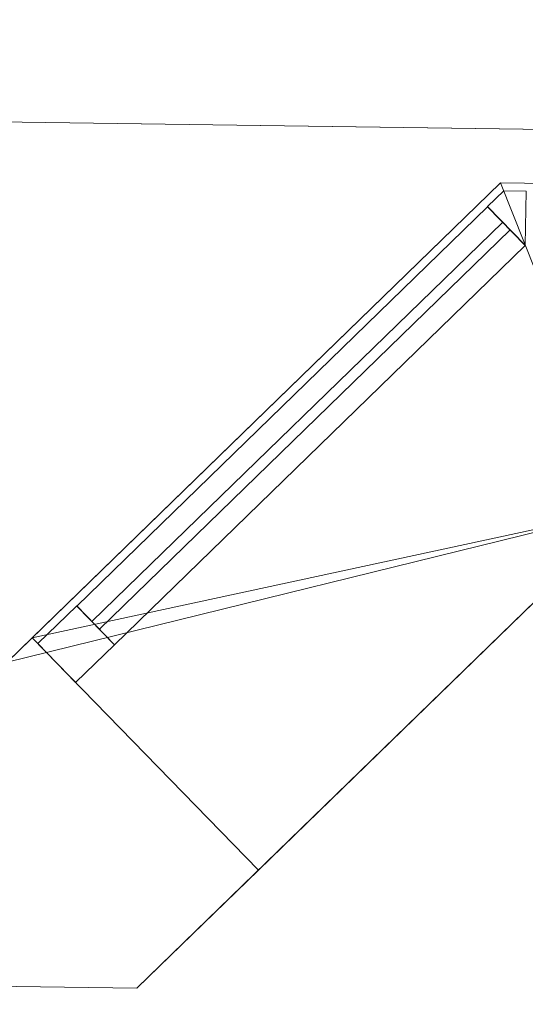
# Model space of a CAD drawing. Header units: millimetres. Extents: x -430348 to -225823, y -86243 to 5084.
# Tile 438 of 656: x -406156 to -405689, y 2476 to 3387. Entities that reach past the tile are written whole.
import ezdxf

# ---------------------------------------------------------------- set-up
doc = ezdxf.new("R2010")
doc.units = ezdxf.units.MM
for name, color, linetype, lineweight in [('A-GLAZ-CURT', 52, 'Continuous', 9), ('A-GLAZ-CWMG', 51, 'Continuous', 9), ('A-ROOF', 132, 'Continuous', 9), ('A-WALL', 113, 'Continuous', 9)]:
    doc.layers.add(name, color=color, linetype=linetype, lineweight=lineweight)

# ---------------------------------------------------------------- blocks, each defined once
blk = doc.blocks.new('Quad Corner Mullion - Quad Mullion 1-518393-_3D_ Copy 1')
at = {"layer": 'A-GLAZ-CWMG'}
mesh = blk.add_polyface(dxfattribs=at)
corners = [(25, 10.36), (10.36, 25), (-10.36, 25), (-10.36, -25)]
mesh.append_faces([[corners[k] for k in face] for face in [(0, 1, 2, 3)]])
mesh = blk.add_polyface(dxfattribs=at)
corners = [(-10.36, 25), (10.36, 25), (10.36, 25, -1100), (-10.36, 25, -1100)]
mesh.append_faces([[corners[k] for k in face] for face in [(0, 1, 2, 3)]])
mesh = blk.add_polyface(dxfattribs=at)
corners = [(-10.36, -25), (-10.36, 25), (-10.36, 25, -1100), (-10.36, -25, -1100)]
mesh.append_faces([[corners[k] for k in face] for face in [(0, 1, 2, 3)]])
mesh = blk.add_polyface(dxfattribs=at)
corners = [(10.36, 25), (25, 10.36), (25, 10.36, -1100), (10.36, 25, -1100)]
mesh.append_faces([[corners[k] for k in face] for face in [(3, 0, 1, 2)]])
mesh = blk.add_polyface(dxfattribs=at)
corners = [(25, 10.36), (-10.36, -25), (-10.36, -25, -1100), (25, 10.36, -1100)]
mesh.append_faces([[corners[k] for k in face] for face in [(0, 1, 2, 3)]])
blk = doc.blocks.new('System Panel - Glazed-518385-_3D_ Copy 1')
at = {"layer": 'A-GLAZ-CURT', "transparency": 33554471}
mesh = blk.add_polyface(dxfattribs=at)
corners = [(-265.04, 5), (-265.04, 5, 1025), (265.04, 5, 1025), (265.04, 5)]
mesh.append_faces([[corners[k] for k in face] for face in [(2, 3, 0, 1)]])
mesh = blk.add_polyface(dxfattribs=at)
corners = [(265.04, -5), (-265.04, -5), (-265.04, 5), (265.04, 5)]
mesh.append_faces([[corners[k] for k in face] for face in [(0, 1, 2, 3)]])
mesh = blk.add_polyface(dxfattribs=at)
corners = [(-265.04, -5, 1025), (265.04, -5, 1025), (265.04, 5, 1025), (-265.04, 5, 1025)]
mesh.append_faces([[corners[k] for k in face] for face in [(3, 0, 1, 2)]])
mesh = blk.add_polyface(dxfattribs=at)
corners = [(-265.04, -5), (-265.04, -5, 1025), (-265.04, 5, 1025), (-265.04, 5)]
mesh.append_faces([[corners[k] for k in face] for face in [(0, 1, 2, 3)]])
mesh = blk.add_polyface(dxfattribs=at)
corners = [(265.04, -5, 1025), (265.04, -5), (265.04, 5), (265.04, 5, 1025)]
mesh.append_faces([[corners[k] for k in face] for face in [(0, 1, 2, 3)]])
mesh = blk.add_polyface(dxfattribs=at)
corners = [(-265.04, -5), (265.04, -5), (265.04, -5, 1025), (-265.04, -5, 1025)]
mesh.append_faces([[corners[k] for k in face] for face in [(2, 3, 0, 1)]])
blk = doc.blocks.new('Rectangular Mullion - 50mm x 50mm-263558-_3D_ Copy 1')
at = {"layer": 'A-GLAZ-CWMG'}
mesh = blk.add_polyface(dxfattribs=at)
corners = [(0, 25), (-50, 25), (-50, -25), (0, -25)]
mesh.append_faces([[corners[k] for k in face] for face in [(2, 3, 0, 1)]])
mesh = blk.add_polyface(dxfattribs=at)
corners = [(-50, 25), (0, 25), (0, 25, -350), (-50, 25, -350)]
mesh.append_faces([[corners[k] for k in face] for face in [(3, 0, 1, 2)]])
mesh = blk.add_polyface(dxfattribs=at)
corners = [(-50, -25), (-50, 25), (-50, 25, -350), (-50, -25, -350)]
mesh.append_faces([[corners[k] for k in face] for face in [(3, 0, 1, 2)]])
mesh = blk.add_polyface(dxfattribs=at)
corners = [(0, 25), (0, -25), (0, -25, -350), (0, 25, -350)]
mesh.append_faces([[corners[k] for k in face] for face in [(3, 0, 1, 2)]])
mesh = blk.add_polyface(dxfattribs=at)
corners = [(0, -25), (-50, -25), (-50, -25, -350), (0, -25, -350)]
mesh.append_faces([[corners[k] for k in face] for face in [(3, 0, 1, 2)]])
blk = doc.blocks.new('Rectangular Mullion - 50mm x 50mm-288379-_3D_ Copy 1')
at = {"layer": 'A-GLAZ-CWMG'}
mesh = blk.add_polyface(dxfattribs=at)
corners = [(0, 25), (-50, 25), (-50, -25), (0, -25)]
mesh.append_faces([[corners[k] for k in face] for face in [(2, 3, 0, 1)]])
mesh = blk.add_polyface(dxfattribs=at)
corners = [(0, 25, -530), (0, -25, -530), (-50, -25, -530), (-50, 25, -530)]
mesh.append_faces([[corners[k] for k in face] for face in [(0, 1, 2, 3)]])
mesh = blk.add_polyface(dxfattribs=at)
corners = [(-50, 25), (0, 25), (0, 25, -530), (-50, 25, -530)]
mesh.append_faces([[corners[k] for k in face] for face in [(3, 0, 1, 2)]])
mesh = blk.add_polyface(dxfattribs=at)
corners = [(-50, -25), (-50, 25), (-50, 25, -530), (-50, -25, -530)]
mesh.append_faces([[corners[k] for k in face] for face in [(3, 0, 1, 2)]])
mesh = blk.add_polyface(dxfattribs=at)
corners = [(0, 25), (0, -25), (0, -25, -530), (0, 25, -530)]
mesh.append_faces([[corners[k] for k in face] for face in [(3, 0, 1, 2)]])
mesh = blk.add_polyface(dxfattribs=at)
corners = [(0, -25), (-50, -25), (-50, -25, -530), (0, -25, -530)]
mesh.append_faces([[corners[k] for k in face] for face in [(3, 0, 1, 2)]])
blk = doc.blocks.new('Rectangular Mullion - 50mm x 50mm-288378-_3D_ Copy 1')
at = {"layer": 'A-GLAZ-CWMG'}
mesh = blk.add_polyface(dxfattribs=at)
corners = [(0, 25), (-50, 25), (-50, -25), (0, -25)]
mesh.append_faces([[corners[k] for k in face] for face in [(2, 3, 0, 1)]])
mesh = blk.add_polyface(dxfattribs=at)
corners = [(0, 25, -530), (0, -25, -530), (-50, -25, -530), (-50, 25, -530)]
mesh.append_faces([[corners[k] for k in face] for face in [(0, 1, 2, 3)]])
mesh = blk.add_polyface(dxfattribs=at)
corners = [(-50, 25), (0, 25), (0, 25, -530), (-50, 25, -530)]
mesh.append_faces([[corners[k] for k in face] for face in [(3, 0, 1, 2)]])
mesh = blk.add_polyface(dxfattribs=at)
corners = [(-50, -25), (-50, 25), (-50, 25, -530), (-50, -25, -530)]
mesh.append_faces([[corners[k] for k in face] for face in [(3, 0, 1, 2)]])
mesh = blk.add_polyface(dxfattribs=at)
corners = [(0, 25), (0, -25), (0, -25, -530), (0, 25, -530)]
mesh.append_faces([[corners[k] for k in face] for face in [(3, 0, 1, 2)]])
mesh = blk.add_polyface(dxfattribs=at)
corners = [(0, -25), (-50, -25), (-50, -25, -530), (0, -25, -530)]
mesh.append_faces([[corners[k] for k in face] for face in [(3, 0, 1, 2)]])
blk = doc.blocks.new('Quad Corner Mullion - Quad Mullion 1-518395-_3D_ Copy 1')
at = {"layer": 'A-GLAZ-CWMG'}
mesh = blk.add_polyface(dxfattribs=at)
corners = [(25, 10.36), (10.36, 25), (-10.36, 25), (-10.36, -25)]
mesh.append_faces([[corners[k] for k in face] for face in [(0, 1, 2, 3)]])
mesh = blk.add_polyface(dxfattribs=at)
corners = [(-10.36, 25), (10.36, 25), (10.36, 25, -1150), (-10.36, 25, -1150)]
mesh.append_faces([[corners[k] for k in face] for face in [(0, 1, 2, 3)]])
mesh = blk.add_polyface(dxfattribs=at)
corners = [(-10.36, -25), (-10.36, 25), (-10.36, 25, -1150), (-10.36, -25, -1150)]
mesh.append_faces([[corners[k] for k in face] for face in [(0, 1, 2, 3)]])
mesh = blk.add_polyface(dxfattribs=at)
corners = [(10.36, 25), (25, 10.36), (25, 10.36, -1150), (10.36, 25, -1150)]
mesh.append_faces([[corners[k] for k in face] for face in [(0, 1, 2, 3)]])
mesh = blk.add_polyface(dxfattribs=at)
corners = [(25, 10.36), (-10.36, -25), (-10.36, -25, -1150), (25, 10.36, -1150)]
mesh.append_faces([[corners[k] for k in face] for face in [(0, 1, 2, 3)]])
blk = doc.blocks.new('System Panel - Glazed-518389-_3D_ Copy 1')
at = {"layer": 'A-GLAZ-CURT', "transparency": 33554471}
mesh = blk.add_polyface(dxfattribs=at)
corners = [(-265.04, 5), (-265.04, 5, 1075), (265.04, 5, 1075), (265.04, 5)]
mesh.append_faces([[corners[k] for k in face] for face in [(2, 3, 0, 1)]])
mesh = blk.add_polyface(dxfattribs=at)
corners = [(265.04, -5), (-265.04, -5), (-265.04, 5), (265.04, 5)]
mesh.append_faces([[corners[k] for k in face] for face in [(0, 1, 2, 3)]])
mesh = blk.add_polyface(dxfattribs=at)
corners = [(-265.04, -5, 1075), (265.04, -5, 1075), (265.04, 5, 1075), (-265.04, 5, 1075)]
mesh.append_faces([[corners[k] for k in face] for face in [(3, 0, 1, 2)]])
mesh = blk.add_polyface(dxfattribs=at)
corners = [(-265.04, -5), (-265.04, -5, 1075), (-265.04, 5, 1075), (-265.04, 5)]
mesh.append_faces([[corners[k] for k in face] for face in [(0, 1, 2, 3)]])
mesh = blk.add_polyface(dxfattribs=at)
corners = [(265.04, -5, 1075), (265.04, -5), (265.04, 5), (265.04, 5, 1075)]
mesh.append_faces([[corners[k] for k in face] for face in [(0, 1, 2, 3)]])
mesh = blk.add_polyface(dxfattribs=at)
corners = [(-265.04, -5), (265.04, -5), (265.04, -5, 1075), (-265.04, -5, 1075)]
mesh.append_faces([[corners[k] for k in face] for face in [(2, 3, 0, 1)]])
blk = doc.blocks.new('System Panel - Glazed-518396-_3D_ Copy 1')
at = {"layer": 'A-GLAZ-CURT', "transparency": 33554471}
mesh = blk.add_polyface(dxfattribs=at)
corners = [(-265.04, 5), (-265.04, 5, 275), (265.04, 5, 275), (265.04, 5)]
mesh.append_faces([[corners[k] for k in face] for face in [(2, 3, 0, 1)]])
mesh = blk.add_polyface(dxfattribs=at)
corners = [(265.04, -5), (-265.04, -5), (-265.04, 5), (265.04, 5)]
mesh.append_faces([[corners[k] for k in face] for face in [(0, 1, 2, 3)]])
mesh = blk.add_polyface(dxfattribs=at)
corners = [(-265.04, -5, 275), (265.04, -5, 275), (265.04, 5, 275), (-265.04, 5, 275)]
mesh.append_faces([[corners[k] for k in face] for face in [(3, 0, 1, 2)]])
mesh = blk.add_polyface(dxfattribs=at)
corners = [(-265.04, -5), (-265.04, -5, 275), (-265.04, 5, 275), (-265.04, 5)]
mesh.append_faces([[corners[k] for k in face] for face in [(0, 1, 2, 3)]])
mesh = blk.add_polyface(dxfattribs=at)
corners = [(265.04, -5, 275), (265.04, -5), (265.04, 5), (265.04, 5, 275)]
mesh.append_faces([[corners[k] for k in face] for face in [(0, 1, 2, 3)]])
mesh = blk.add_polyface(dxfattribs=at)
corners = [(-265.04, -5), (265.04, -5), (265.04, -5, 275), (-265.04, -5, 275)]
mesh.append_faces([[corners[k] for k in face] for face in [(2, 3, 0, 1)]])
blk = doc.blocks.new('Rectangular Mullion - 50mm x 50mm-518397-_3D_ Copy 1')
at = {"layer": 'A-GLAZ-CWMG'}
mesh = blk.add_polyface(dxfattribs=at)
corners = [(0, 25, -1100), (0, -25, -1100), (-50, -25, -1100), (-50, 25, -1100)]
mesh.append_faces([[corners[k] for k in face] for face in [(0, 1, 2, 3)]])
mesh = blk.add_polyface(dxfattribs=at)
corners = [(-50, 25), (0, 25), (0, 25, -1100), (-50, 25, -1100)]
mesh.append_faces([[corners[k] for k in face] for face in [(0, 1, 2, 3)]])
mesh = blk.add_polyface(dxfattribs=at)
corners = [(-50, -25), (-50, 25), (-50, 25, -1100), (-50, -25, -1100)]
mesh.append_faces([[corners[k] for k in face] for face in [(0, 1, 2, 3)]])
mesh = blk.add_polyface(dxfattribs=at)
corners = [(0, 25), (0, -25), (0, -25, -1100), (0, 25, -1100)]
mesh.append_faces([[corners[k] for k in face] for face in [(0, 1, 2, 3)]])
mesh = blk.add_polyface(dxfattribs=at)
corners = [(0, -25), (-50, -25), (-50, -25, -1100), (0, -25, -1100)]
mesh.append_faces([[corners[k] for k in face] for face in [(0, 1, 2, 3)]])
blk = doc.blocks.new('Quad Corner Mullion - Quad Mullion 1-518400-_3D_ Copy 1')
at = {"layer": 'A-GLAZ-CWMG'}
mesh = blk.add_polyface(dxfattribs=at)
corners = [(25, 10.36, -350), (-10.36, -25, -350), (-10.36, 25, -350), (10.36, 25, -350)]
mesh.append_faces([[corners[k] for k in face] for face in [(3, 0, 1, 2)]])
mesh = blk.add_polyface(dxfattribs=at)
corners = [(-10.36, 25), (10.36, 25), (10.36, 25, -350), (-10.36, 25, -350)]
mesh.append_faces([[corners[k] for k in face] for face in [(3, 0, 1, 2)]])
mesh = blk.add_polyface(dxfattribs=at)
corners = [(-10.36, -25), (-10.36, 25), (-10.36, 25, -350), (-10.36, -25, -350)]
mesh.append_faces([[corners[k] for k in face] for face in [(3, 0, 1, 2)]])
mesh = blk.add_polyface(dxfattribs=at)
corners = [(10.36, 25), (25, 10.36), (25, 10.36, -350), (10.36, 25, -350)]
mesh.append_faces([[corners[k] for k in face] for face in [(3, 0, 1, 2)]])
mesh = blk.add_polyface(dxfattribs=at)
corners = [(25, 10.36), (-10.36, -25), (-10.36, -25, -350), (25, 10.36, -350)]
mesh.append_faces([[corners[k] for k in face] for face in [(3, 0, 1, 2)]])
blk = doc.blocks.new('Rectangular Mullion - 50mm x 50mm-518401-_3D_ Copy 1')
at = {"layer": 'A-GLAZ-CWMG'}
mesh = blk.add_polyface(dxfattribs=at)
corners = [(0, 25, -1150), (0, -25, -1150), (-50, -25, -1150), (-50, 25, -1150)]
mesh.append_faces([[corners[k] for k in face] for face in [(0, 1, 2, 3)]])
mesh = blk.add_polyface(dxfattribs=at)
corners = [(-50, 25), (0, 25), (0, 25, -1150), (-50, 25, -1150)]
mesh.append_faces([[corners[k] for k in face] for face in [(0, 1, 2, 3)]])
mesh = blk.add_polyface(dxfattribs=at)
corners = [(-50, -25), (-50, 25), (-50, 25, -1150), (-50, -25, -1150)]
mesh.append_faces([[corners[k] for k in face] for face in [(0, 1, 2, 3)]])
mesh = blk.add_polyface(dxfattribs=at)
corners = [(0, 25), (0, -25), (0, -25, -1150), (0, 25, -1150)]
mesh.append_faces([[corners[k] for k in face] for face in [(0, 1, 2, 3)]])
mesh = blk.add_polyface(dxfattribs=at)
corners = [(0, -25), (-50, -25), (-50, -25, -1150), (0, -25, -1150)]
mesh.append_faces([[corners[k] for k in face] for face in [(0, 1, 2, 3)]])
blk = doc.blocks.new('Rectangular Mullion - 50mm x 50mm-505688-_3D_ Copy 1')
at = {"layer": 'A-GLAZ-CWMG'}
mesh = blk.add_polyface(dxfattribs=at)
corners = [(25, 25), (-25, 25), (-25, -25), (25, -25)]
mesh.append_faces([[corners[k] for k in face] for face in [(2, 3, 0, 1)]])
mesh = blk.add_polyface(dxfattribs=at)
corners = [(25, 25, -530), (25, -25, -530), (-25, -25, -530), (-25, 25, -530)]
mesh.append_faces([[corners[k] for k in face] for face in [(0, 1, 2, 3)]])
mesh = blk.add_polyface(dxfattribs=at)
corners = [(-25, 25), (25, 25), (25, 25, -530), (-25, 25, -530)]
mesh.append_faces([[corners[k] for k in face] for face in [(0, 1, 2, 3)]])
mesh = blk.add_polyface(dxfattribs=at)
corners = [(-25, -25), (-25, 25), (-25, 25, -530), (-25, -25, -530)]
mesh.append_faces([[corners[k] for k in face] for face in [(0, 1, 2, 3)]])
mesh = blk.add_polyface(dxfattribs=at)
corners = [(25, 25), (25, -25), (25, -25, -530), (25, 25, -530)]
mesh.append_faces([[corners[k] for k in face] for face in [(0, 1, 2, 3)]])
mesh = blk.add_polyface(dxfattribs=at)
corners = [(25, -25), (-25, -25), (-25, -25, -530), (25, -25, -530)]
mesh.append_faces([[corners[k] for k in face] for face in [(0, 1, 2, 3)]])

msp = doc.modelspace()

# ---------------------------------------------------------------- block references
at = {"layer": 'A-GLAZ-CURT', "transparency": 33554471, "rotation": 44.20732615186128}
for name, p in [('System Panel - Glazed-518385-_3D_ Copy 1', (-405896.12, 3011.58, 61697.61)), ('System Panel - Glazed-518389-_3D_ Copy 1', (-405896.12, 3011.58, 59247.61)), ('System Panel - Glazed-518396-_3D_ Copy 1', (-405896.12, 3011.58, 62772.61)), ('System Panel - Glazed-518396-_3D_ Copy 1', (-405896.12, 3011.58, 60372.61))]:
    msp.add_blockref(name, p, dxfattribs=at)
at = {"layer": 'A-GLAZ-CWMG', "extrusion": (0, 0, -1), "rotation": 0.7926738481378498}
for name, p in [('Quad Corner Mullion - Quad Mullion 1-518393-_3D_ Copy 1', (405698.71, 3203.6, -61647.61)), ('Quad Corner Mullion - Quad Mullion 1-518395-_3D_ Copy 1', (405698.71, 3203.6, -59197.61)), ('Quad Corner Mullion - Quad Mullion 1-518400-_3D_ Copy 1', (405698.71, 3203.6, -62747.61)), ('Quad Corner Mullion - Quad Mullion 1-518400-_3D_ Copy 1', (405698.71, 3203.6, -60347.61))]:
    msp.add_blockref(name, p, dxfattribs=at)
at = {"layer": 'A-GLAZ-CWMG', "extrusion": (-0.716821, -0.697257, 0), "rotation": 270}
for p in [(-285172.58, 61647.61, 289120.24), (-285172.58, 59197.61, 289120.24)]:
    msp.add_blockref('Rectangular Mullion - 50mm x 50mm-288378-_3D_ Copy 1', p, dxfattribs=at)
at = {"layer": 'A-GLAZ-CWMG', "extrusion": (0.716821, 0.697257, 0), "rotation": 90}
for name, p in [('Rectangular Mullion - 50mm x 50mm-288379-_3D_ Copy 1', (285172.58, 63097.61, -288590.16)), ('Rectangular Mullion - 50mm x 50mm-288379-_3D_ Copy 1', (285172.58, 60697.61, -288590.16)), ('Rectangular Mullion - 50mm x 50mm-505688-_3D_ Copy 1', (285172.58, 62747.61, -288590.16)), ('Rectangular Mullion - 50mm x 50mm-505688-_3D_ Copy 1', (285172.58, 60347.61, -288590.16))]:
    msp.add_blockref(name, p, dxfattribs=at)
at = {"layer": 'A-GLAZ-CWMG', "rotation": 224.2073261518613}
for name, p in [('Rectangular Mullion - 50mm x 50mm-263558-_3D_ Copy 1', (-406121.94, 2791.91, 63097.61)), ('Rectangular Mullion - 50mm x 50mm-263558-_3D_ Copy 1', (-406121.94, 2791.91, 60697.61)), ('Rectangular Mullion - 50mm x 50mm-518397-_3D_ Copy 1', (-406121.94, 2791.91, 62747.61)), ('Rectangular Mullion - 50mm x 50mm-518401-_3D_ Copy 1', (-406121.94, 2791.91, 60347.61))]:
    msp.add_blockref(name, p, dxfattribs=at)

# ---------------------------------------------------------------- meshes
at = {"layer": 'A-ROOF'}
mesh = msp.add_polyface(dxfattribs=at)
corners = [(-388312.69, 3045.56, 63197.61), (-388312.69, 3045.56, 63097.61), (-413010.33, 3387.27, 63097.61), (-413010.33, 3387.27, 63197.61)]
mesh.append_faces([[corners[k] for k in face] for face in [(0, 1, 2, 3)]])
mesh = msp.add_polyface(dxfattribs=at)
corners = [(-388312.69, 3045.56, 63197.61), (-413010.33, 3387.27, 63197.61), (-409560.12, -235.81, 65647.61), (-407359.22, -266.26, 65647.61), (-407350.62, 355.44, 65221.51), (-406510.7, 343.82, 65221.51), (-406519.3, -277.88, 65647.61), (-394940.41, -438.09, 65647.61), (-394931.81, 183.62, 65221.51), (-394151.88, 172.83, 65221.51), (-394160.48, -448.88, 65647.61), (-391961.81, -479.3, 65647.61)]
mesh.append_faces([[corners[k] for k in face] for face in [(4, 1, 2, 3)]], dxfattribs={"vtx0": -1})
mesh.append_faces([[corners[k] for k in face] for face in [(1, 4, 5, 8)]], dxfattribs={"vtx0": -1, "vtx2": -1, "vtx3": -1})
mesh.append_faces([[corners[k] for k in face] for face in [(11, 0, 9, 10)]], dxfattribs={"vtx1": -1})
mesh.append_faces([[corners[k] for k in face] for face in [(8, 9, 0, 1)]], dxfattribs={"vtx1": -1, "vtx3": -1})
mesh.append_faces([[corners[k] for k in face] for face in [(6, 7, 8, 5)]], dxfattribs={"vtx2": -1})
mesh = msp.add_polyface(dxfattribs=at)
corners = [(-413010.33, 3387.27, 63097.61), (-388312.69, 3045.56, 63097.61), (-391961.81, -479.3, 65547.61), (-394160.48, -448.88, 65547.61), (-394151.88, 172.83, 65121.51), (-394931.81, 183.62, 65121.51), (-394940.41, -438.09, 65547.61), (-406519.3, -277.88, 65547.61), (-406510.7, 343.82, 65121.51), (-407350.62, 355.44, 65121.51), (-407359.22, -266.26, 65547.61), (-409560.12, -235.81, 65547.61)]
mesh.append_faces([[corners[k] for k in face] for face in [(4, 1, 2, 3)]], dxfattribs={"vtx0": -1})
mesh.append_faces([[corners[k] for k in face] for face in [(1, 4, 5, 0)]], dxfattribs={"vtx0": -1, "vtx2": -1})
mesh.append_faces([[corners[k] for k in face] for face in [(11, 0, 9, 10)]], dxfattribs={"vtx1": -1})
mesh.append_faces([[corners[k] for k in face] for face in [(8, 9, 0, 5)]], dxfattribs={"vtx1": -1, "vtx2": -1, "vtx3": -1})
mesh.append_faces([[corners[k] for k in face] for face in [(5, 6, 7, 8)]], dxfattribs={"vtx3": -1})
at = {"layer": 'A-WALL'}
mesh = msp.add_polyface(dxfattribs=at)
corners = [(-405711.72, 3236.28, 58197.61), (-406167.9, 2792.55, 58197.61), (-406472.02, 2496.73, 58197.61), (-406472.02, 2496.73, 63645.87), (-406167.9, 2792.55, 63440.27), (-405711.72, 3236.28, 63131.88), (-405711.72, 3236.28, 63097.61), (-406144.6, 2815.21, 63097.61), (-406144.6, 2815.21, 61647.61), (-405711.72, 3236.28, 61647.61), (-405711.72, 3236.28, 60697.61), (-406144.6, 2815.21, 60697.61), (-406144.6, 2815.21, 59197.61), (-405711.72, 3236.28, 59197.61)]
mesh.append_faces([[corners[k] for k in face] for face in [(2, 11, 12)]], dxfattribs={"vtx0": -1, "vtx2": -1})
mesh.append_faces([[corners[k] for k in face] for face in [(11, 2, 3, 8)]], dxfattribs={"vtx0": -1, "vtx2": -1, "vtx3": -1})
mesh.append_faces([[corners[k] for k in face] for face in [(13, 0, 12)]], dxfattribs={"vtx1": -1})
mesh.append_faces([[corners[k] for k in face] for face in [(1, 2, 12, 0)]], dxfattribs={"vtx1": -1, "vtx2": -1})
mesh.append_faces([[corners[k] for k in face] for face in [(7, 8, 3, 4)]], dxfattribs={"vtx1": -1, "vtx3": -1})
mesh.append_faces([[corners[k] for k in face] for face in [(5, 6, 7, 4), (9, 10, 11, 8)]], dxfattribs={"vtx2": -1})
mesh = msp.add_polyface(dxfattribs=at)
corners = [(-406472.02, 2496.73, 58197.61), (-406167.9, 2792.55, 58197.61), (-405711.72, 3236.28, 58197.61), (-405287.5, 3230.41, 58197.61), (-405591.62, 2934.59, 58197.61), (-406047.8, 2490.86, 58197.61)]
mesh.append_faces([[corners[k] for k in face] for face in [(4, 1, 2, 3)]], dxfattribs={"vtx0": -1})
mesh.append_faces([[corners[k] for k in face] for face in [(5, 0, 1, 4)]], dxfattribs={"vtx2": -1})
mesh = msp.add_polyface(dxfattribs=at)
corners = [(-405711.72, 3236.28, 63131.88), (-406167.9, 2792.55, 63440.27), (-406472.02, 2496.73, 63645.87), (-406047.8, 2490.86, 63645.87), (-405591.62, 2934.59, 63337.47), (-405287.5, 3230.41, 63131.88)]
mesh.append_faces([[corners[k] for k in face] for face in [(4, 5, 0, 1), (1, 2, 3, 4)]], dxfattribs={"vtx3": -1})
mesh = msp.add_polyface(dxfattribs=at)
corners = [(-405935.43, 2600.16, 63097.61), (-406144.6, 2815.21, 63097.61), (-405711.72, 3236.28, 63097.61), (-405287.5, 3230.41, 63097.61), (-405591.62, 2934.59, 63097.61)]
mesh.append_faces([[corners[k] for k in face] for face in [(1, 2, 4, 0)]], dxfattribs={"vtx1": -1})
mesh.append_faces([[corners[k] for k in face] for face in [(2, 3, 4)]], dxfattribs={"vtx2": -1})
mesh = msp.add_polyface(dxfattribs=at)
corners = [(-406144.6, 2815.21, 61647.61), (-405935.43, 2600.16, 61647.61), (-405591.62, 2934.59, 61647.61), (-405287.5, 3230.41, 61647.61), (-405711.72, 3236.28, 61647.61)]
mesh.append_faces([[corners[k] for k in face] for face in [(4, 0, 2, 3)]], dxfattribs={"vtx1": -1})
mesh.append_faces([[corners[k] for k in face] for face in [(0, 1, 2)]], dxfattribs={"vtx2": -1})
mesh = msp.add_polyface(dxfattribs=at)
corners = [(-405935.43, 2600.16, 60697.61), (-406144.6, 2815.21, 60697.61), (-405711.72, 3236.28, 60697.61), (-405287.5, 3230.41, 60697.61), (-405591.62, 2934.59, 60697.61)]
mesh.append_faces([[corners[k] for k in face] for face in [(1, 2, 4, 0)]], dxfattribs={"vtx1": -1})
mesh.append_faces([[corners[k] for k in face] for face in [(2, 3, 4)]], dxfattribs={"vtx2": -1})
mesh = msp.add_polyface(dxfattribs=at)
corners = [(-406144.6, 2815.21, 59197.61), (-405935.43, 2600.16, 59197.61), (-405591.62, 2934.59, 59197.61), (-405287.5, 3230.41, 59197.61), (-405711.72, 3236.28, 59197.61)]
mesh.append_faces([[corners[k] for k in face] for face in [(4, 0, 2, 3)]], dxfattribs={"vtx1": -1})
mesh.append_faces([[corners[k] for k in face] for face in [(0, 1, 2)]], dxfattribs={"vtx2": -1})
mesh = msp.add_polyface(dxfattribs=at)
corners = [(-405287.5, 3230.41, 58197.61), (-405711.72, 3236.28, 58197.61), (-405711.72, 3236.28, 59197.61), (-405287.5, 3230.41, 59197.61), (-405711.72, 3236.28, 60697.61), (-405711.72, 3236.28, 61647.61), (-405287.5, 3230.41, 61647.61), (-405287.5, 3230.41, 60697.61), (-405711.72, 3236.28, 63131.88), (-405287.5, 3230.41, 63131.88), (-405287.5, 3230.41, 63097.61), (-405711.72, 3236.28, 63097.61)]
mesh.append_faces([[corners[k] for k in face] for face in [(3, 0, 1, 2), (6, 7, 4, 5), (8, 9, 10, 11)]])
mesh = msp.add_polyface(dxfattribs=at)
corners = [(-406047.8, 2490.86, 58197.61), (-405591.62, 2934.59, 58197.61), (-405287.5, 3230.41, 58197.61), (-405287.5, 3230.41, 59197.61), (-405591.62, 2934.59, 59197.61), (-405935.43, 2600.16, 59197.61), (-405935.43, 2600.16, 60697.61), (-405591.62, 2934.59, 60697.61), (-405287.5, 3230.41, 60697.61), (-405287.5, 3230.41, 61647.61), (-405591.62, 2934.59, 61647.61), (-405935.43, 2600.16, 61647.61), (-405935.43, 2600.16, 63097.61), (-405591.62, 2934.59, 63097.61), (-405287.5, 3230.41, 63097.61), (-405287.5, 3230.41, 63131.88), (-405591.62, 2934.59, 63337.47), (-406047.8, 2490.86, 63645.87)]
mesh.append_faces([[corners[k] for k in face] for face in [(0, 5, 6, 17), (1, 4, 5, 0), (7, 10, 11, 6)]], dxfattribs={"vtx0": -1, "vtx2": -1})
mesh.append_faces([[corners[k] for k in face] for face in [(9, 10, 7, 8), (15, 16, 13, 14)]], dxfattribs={"vtx1": -1})
mesh.append_faces([[corners[k] for k in face] for face in [(11, 12, 17, 6)]], dxfattribs={"vtx1": -1, "vtx2": -1, "vtx3": -1})
mesh.append_faces([[corners[k] for k in face] for face in [(16, 17, 12, 13)]], dxfattribs={"vtx1": -1, "vtx3": -1})
mesh.append_faces([[corners[k] for k in face] for face in [(1, 2, 3, 4)]], dxfattribs={"vtx3": -1})
mesh = msp.add_polyface(dxfattribs=at)
corners = [(-406144.6, 2815.21, 63097.61), (-405935.43, 2600.16, 63097.61), (-405935.43, 2600.16, 61647.61), (-406144.6, 2815.21, 61647.61)]
mesh.append_faces([[corners[k] for k in face] for face in [(3, 0, 1, 2)]])
mesh = msp.add_polyface(dxfattribs=at)
corners = [(-405935.43, 2600.16, 59197.61), (-406144.6, 2815.21, 59197.61), (-406144.6, 2815.21, 60697.61), (-405935.43, 2600.16, 60697.61)]
mesh.append_faces([[corners[k] for k in face] for face in [(0, 1, 2, 3)]])
mesh = msp.add_polyface(dxfattribs=at)
corners = [(-406472.02, 2496.73, 63645.87), (-406472.02, 2496.73, 58197.61), (-406047.8, 2490.86, 58197.61), (-406047.8, 2490.86, 63645.87)]
mesh.append_faces([[corners[k] for k in face] for face in [(3, 0, 1, 2)]])

doc.saveas('drawing.dxf')
